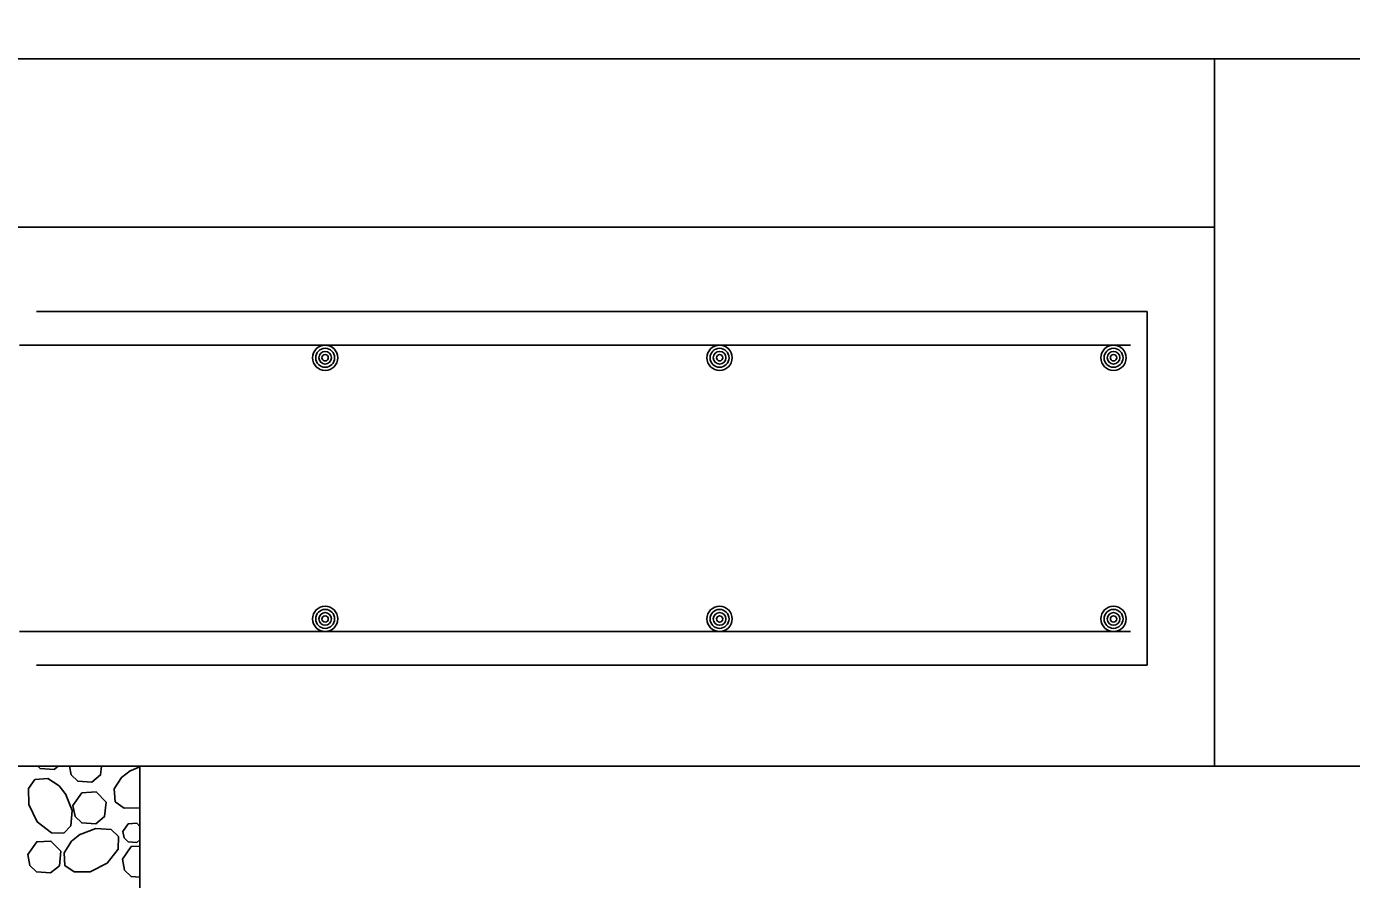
# Model space of a CAD drawing. Extents: x 636530 to 644067, y 294168 to 299122.
# Drawn here: x 638583.31 to 638623.3, y 297842.04 to 297867.76 of the extents above; entities that cross this region are included whole.
import ezdxf

# ---------------------------------------------------------------- set-up
doc = ezdxf.new("R2010")
doc.units = 0
doc.layers.add('1', color=7, linetype='Continuous')

msp = doc.modelspace()

# ---------------------------------------------------------------- linework, layer by layer
at = {"layer": '1'}
for p, q in [((638314.366, 297866.786), (638680.295, 297866.786)), ((638619.166, 297866.786), (638619.166, 297845.45)), ((638314.366, 297861.706), (638619.166, 297861.706)), ((638617.134, 297859.166), (638583.606, 297859.166)), ((638617.134, 297859.166), (638617.134, 297848.498)), ((638616.627, 297858.151), (638583.099, 297858.151)), ((638616.627, 297849.514), (638583.099, 297849.514)), ((638617.134, 297848.498), (638583.606, 297848.498)), ((638314.366, 297845.45), (638619.166, 297845.45)), ((638586.73, 297845.45), (638651.603, 297845.45)), ((638586.73, 297845.45), (638586.73, 297833.258))]:
    msp.add_line(p, q, dxfattribs=at)
msp.add_lwpolyline([(638314.366, 297861.706), (638619.166, 297861.706), (638619.166, 297845.45), (638651.603, 297845.45), (638659.73, 297853.577), (638680.295, 297853.577), (638680.295, 297854.336), (638685.256, 297856.696), (638675.071, 297855.303), (638680.295, 297857.854), (638680.295, 297861.706), (638680.295, 297866.786), (638314.366, 297866.786)], close=True, dxfattribs=at)
for points in [[(638584.264, 297845.45), (638584.142, 297845.349), (638583.718, 297845.38), (638583.646, 297845.45)], [(638585.57, 297845.45), (638585.544, 297845.19), (638585.279, 297844.969), (638584.855, 297845), (638584.655, 297845.194), (638584.605, 297845.45)], [(638586.73, 297844.193), (638586.255, 297844.185), (638585.982, 297844.379), (638585.956, 297844.766), (638586.178, 297845.112), (638586.432, 297845.314)], [(638586.411, 297845.302), (638586.73, 297845.428)], [(638584.481, 297844.622), (638584.681, 297844.119), (638584.641, 297843.656), (638584.432, 297843.437), (638584.057, 297843.444), (638583.631, 297843.777), (638583.373, 297844.292), (638583.365, 297844.778), (638583.559, 297845.051), (638583.946, 297845.077), (638584.292, 297844.855), (638584.494, 297844.601)], [(638584.71, 297844.268), (638584.979, 297844.65), (638585.408, 297844.675), (638585.707, 297844.365), (638585.663, 297843.932), (638585.398, 297843.711), (638584.974, 297843.742), (638584.775, 297843.935), (638584.71, 297844.268)], [(638584.898, 297843.378), (638585.401, 297843.578), (638585.863, 297843.538), (638586.083, 297843.329), (638586.076, 297842.954), (638585.742, 297842.528), (638585.227, 297842.27), (638584.742, 297842.262), (638584.468, 297842.456), (638584.442, 297842.843), (638584.664, 297843.188), (638584.918, 297843.391)], [(638586.219, 297843.487), (638586.38, 297843.717), (638586.638, 297843.731), (638586.73, 297843.635)], [(638583.347, 297842.788), (638583.616, 297843.171), (638584.045, 297843.195), (638584.344, 297842.886), (638584.301, 297842.452), (638584.035, 297842.232), (638583.611, 297842.262), (638583.412, 297842.456), (638583.347, 297842.788)], [(638586.73, 297843.235), (638586.632, 297843.153), (638586.377, 297843.172), (638586.258, 297843.288), (638586.219, 297843.487)], [(638586.201, 297842.647), (638586.47, 297843.029), (638586.73, 297843.044)], [(638586.73, 297842.101), (638586.465, 297842.121), (638586.266, 297842.314), (638586.201, 297842.646)]]:
    msp.add_lwpolyline(points, dxfattribs=at)
for centre, radius in [((638592.321, 297857.77), 0.381), ((638592.321, 297857.77), 0.286), ((638604.227, 297857.77), 0.381), ((638604.227, 297857.77), 0.286), ((638616.118, 297857.77), 0.381), ((638616.118, 297857.77), 0.286), ((638592.321, 297857.77), 0.19), ((638592.321, 297857.77), 0.0952), ((638604.227, 297857.77), 0.19), ((638604.227, 297857.77), 0.0952), ((638616.118, 297857.77), 0.19), ((638616.118, 297857.77), 0.0952), ((638592.321, 297849.894), 0.381), ((638592.321, 297849.894), 0.286), ((638592.321, 297849.894), 0.19), ((638592.321, 297849.894), 0.0952), ((638604.227, 297849.894), 0.381), ((638604.227, 297849.894), 0.286), ((638604.227, 297849.894), 0.19), ((638604.227, 297849.894), 0.0952), ((638616.118, 297849.894), 0.381), ((638616.118, 297849.894), 0.286), ((638616.118, 297849.894), 0.19), ((638616.118, 297849.894), 0.0952)]:
    msp.add_circle(centre, radius, dxfattribs=at)
msp.add_ellipse((638622.056, 297845.26), major_axis=(-55.48, 0), ratio=0.609266, dxfattribs=at)

doc.saveas('drawing.dxf')
